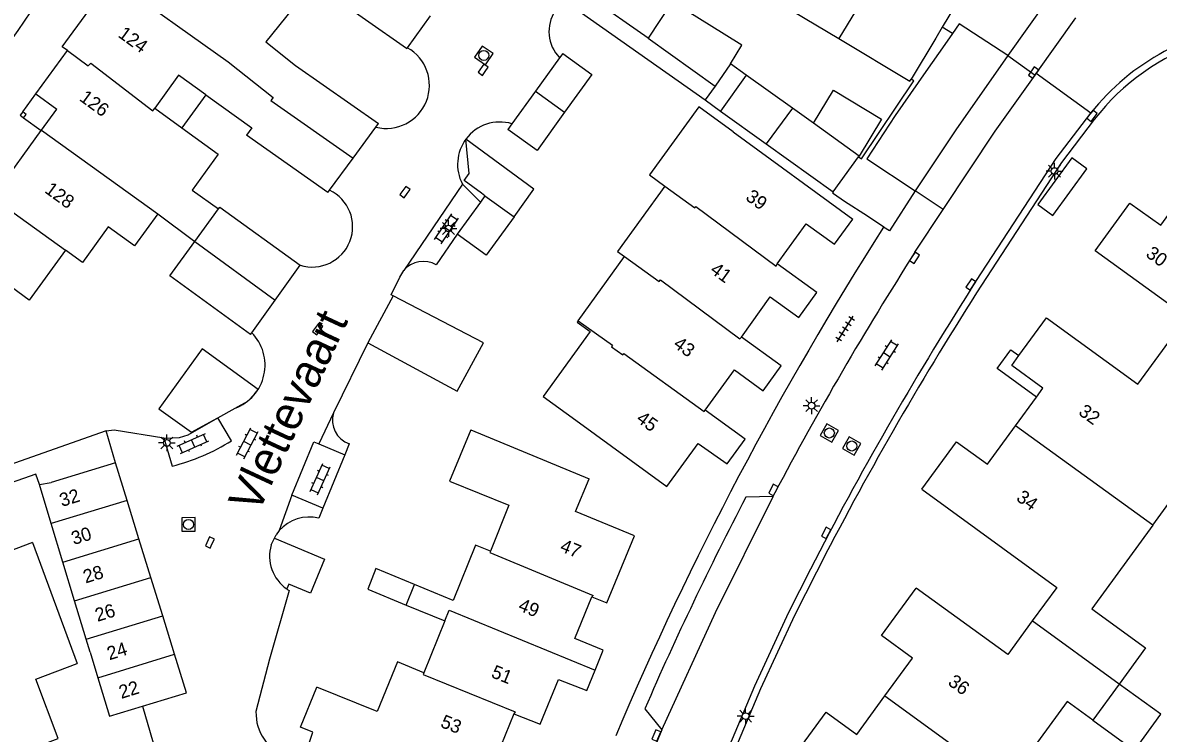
# Model space of a CAD drawing. Extents: x 126000 to 131009, y 393000 to 395500.
# Drawn here: x 130644.7 to 130729.3, y 395251.4 to 395304.4 of the extents above; entities that cross this region are included whole.
import ezdxf

# ---------------------------------------------------------------- set-up
doc = ezdxf.new("R2010")
doc.units = 0
for name, color, linetype in [('gg-afsc-erfafscheiding', 7, 'Continuous'), ('gg-afsc-muur', 7, 'Continuous'), ('gg-anno-huisnummerreeks BGT', 7, 'Continuous'), ('gg-anno-openbare ruimte label', 7, 'Continuous'), ('gg-bbg-bijgebouw', 7, 'Continuous'), ('gg-bbg-gedigitaliseerde bebouwing', 7, 'Continuous'), ('gg-bbg-gedigitaliseerde bijgebouw', 7, 'Continuous'), ('gg-bbg-hoofdgebouw', 7, 'Continuous'), ('gg-bbg-luifel en loopbrug', 7, 'Continuous'), ('gg-bbg-onder overbouw', 7, 'Continuous'), ('gg-bbg-pand overbouw', 7, 'Continuous'), ('gg-bbg-pandafbakening', 7, 'Continuous'), ('gg-bbg-pilaar onder overbouw', 7, 'Continuous'), ('gg-bbg-pilaar pand', 7, 'Continuous'), ('gg-bbg-tussenscheiding', 7, 'Continuous'), ('gg-knt-verharding', 7, 'Continuous'), ('gg-knt-verharding nz', 7, 'Continuous'), ('gt-bbg-plantopografie pand', 7, 'Continuous'), ('gt-grn-groengrens', 7, 'Continuous'), ('gt-grn-weggrens', 7, 'Continuous'), ('gt-symb-klinker verharding', 7, 'Continuous'), ('gt-symb-kolk', 7, 'Continuous'), ('gt-symb-lichtmast', 7, 'Continuous'), ('gt-symb-rioolschacht', 7, 'Continuous'), ('gt-symb-tegel verharding', 7, 'Continuous')]:
    doc.layers.add(name, color=color, linetype=linetype)

# ---------------------------------------------------------------- blocks, each defined once
blk = doc.blocks.new('gt0-KOLK')
at = {"layer": 'gt-symb-kolk'}
blk.add_lwpolyline([(0, 0), (0.375, 0), (0.375, 0.4), (-0.375, 0.4), (-0.375, 0), (0, 0)], dxfattribs=at)
blk = doc.blocks.new('gt0-LMAST')
at = {"layer": 'gt-symb-lichtmast'}
for p, q in [((-0.182, 0.173), (-0.447, 0.438)), ((-0.005, 0.246), (-0.005, 0.621)), ((0.172, 0.173), (0.437, 0.438)), ((-0.255, -0.004), (-0.63, -0.004)), ((-0.182, -0.181), (-0.447, -0.446)), ((-0.005, -0.254), (-0.005, -0.629)), ((0.437, -0.446), (0.172, -0.181)), ((0.245, -0.004), (0.62, -0.004))]:
    blk.add_line(p, q, dxfattribs=at)
blk.add_circle((-0.005, -0.004), 0.25, dxfattribs=at)
blk = doc.blocks.new('gt0-RS')
at = {"layer": 'gt-symb-rioolschacht'}
blk.add_lwpolyline([(-0.5, -0.5), (0.5, -0.5), (0.5, 0.5), (-0.5, 0.5)], close=True, dxfattribs=at)
blk.add_circle((0, 0), 0.375, dxfattribs=at)
blk = doc.blocks.new('gt0-KL1')
at = {"layer": 'gt-symb-klinker verharding'}
for p, q in [((-1.15, 0.3), (1.15, 0.3)), ((-1, -0.3), (-1, 0.3)), ((-0.5, 0.3), (-0.5, 0.45)), ((0, -0.3), (0, 0.3)), ((0.5, 0.3), (0.5, 0.45)), ((1, -0.3), (1, 0.3)), ((-1.15, -0.3), (1.15, -0.3)), ((-0.5, -0.45), (-0.5, -0.3)), ((0.5, -0.45), (0.5, -0.3))]:
    blk.add_line(p, q, dxfattribs=at)
blk = doc.blocks.new('gt0-TEG1')
at = {"layer": 'gt-symb-tegel verharding'}
for p, q in [((-1.125, 0), (1.125, 0)), ((-0.9, -0.25), (-0.9, 0.25)), ((-0.45, -0.25), (-0.45, 0.25)), ((0, -0.25), (0, 0.25)), ((0.45, -0.25), (0.45, 0.25)), ((0.9, -0.25), (0.9, 0.25))]:
    blk.add_line(p, q, dxfattribs=at)

msp = doc.modelspace()

# ---------------------------------------------------------------- linework, layer by layer
at = {"layer": 'gg-afsc-erfafscheiding'}
for p, q in [((130691.297, 395303.262), (130686.196, 395306.847)), ((130684.987, 395306.14), (130695.556, 395298.664)), ((130706.987, 395294.425), (130707.212, 395294.265)), ((130678.804, 395291.054), (130677.462, 395292.395)), ((130650.925, 395273.989), (130633.84, 395268))]:
    msp.add_line(p, q, dxfattribs=at)
for points in [[(130707.212, 395294.265), (130711.093, 395300.1), (130710.901, 395300.216)], [(130645.95, 395269.98), (130645.69, 395270.762), (130635.313, 395267.124)]]:
    msp.add_lwpolyline(points, dxfattribs=at)
for centre, radius, start, end in [((130680.265, 395293.86), 3.162, 73.62097, 143.31911), ((130680.263, 395293.86), 3.161, 143.29499, 207.60198)]:
    msp.add_arc(centre, radius, start, end, dxfattribs=at)
at = {"layer": 'gg-afsc-muur'}
for p, q in [((130677.065, 395288.646), (130675.519, 395286.367)), ((130670.419, 395280.567), (130667.861, 395275.332)), ((130659.249, 395274.959), (130660.528, 395275.682)), ((130669.039, 395273.024), (130668.707, 395272.216)), ((130668.707, 395272.216), (130667.072, 395268.239)), ((130667.072, 395268.239), (130666.757, 395267.473)), ((130663.46, 395265.994), (130663.575, 395266.238)), ((130663.813, 395266.552), (130663.575, 395266.238))]:
    msp.add_line(p, q, dxfattribs=at)
for points in [[(130672.309, 395284.055), (130672.156, 395284.127), (130672.806, 395285.464), (130673.092, 395285.942)], [(130655.209, 395273.472), (130655.344, 395273.45), (130656.39, 395273.503), (130657.033, 395273.705), (130659.249, 395274.959)], [(130650.925, 395273.989), (130651.519, 395274.06), (130655.209, 395273.472)], [(130664.547, 395262.095), (130663.081, 395256.965), (130662.081, 395253.057)]]:
    msp.add_lwpolyline(points, dxfattribs=at)
for centre, radius, start, end in [((130686.692, 395303.761), 2.782, 145.93549, 224.42979), ((130671.788, 395299.757), 3.218, 256.04812, 60.73934), ((130666.276, 395289.218), 3.01, 252.54506, 64.6882), ((130674.553, 395284.741), 1.891, 59.28467, 140.58042), ((130659.332, 395278.894), 3.428, 290.41398, 44.76574), ((130669.625, 395274.778), 1.849, 162.54623, 251.53318), ((130666.031, 395264.627), 2.937, 75.69414, 139.04936), ((130666.353, 395265.107), 3.512, 235.83268, 239.04645)]:
    msp.add_arc(centre, radius, start, end, dxfattribs=at)
at = {"layer": 'gg-bbg-bijgebouw'}
for p, q in [((130673.361, 395302.565), (130675.08, 395304.927)), ((130673.309, 395302.494), (130673.361, 395302.565)), ((130697.437, 395301.365), (130698.275, 395302.755)), ((130684.705, 395301.813), (130682.914, 395299.329)), ((130684.939, 395302.137), (130684.705, 395301.813)), ((130702.05, 395298.053), (130698.619, 395300.517)), ((130682.914, 395299.329), (130681.157, 395296.894)), ((130703.616, 395296.929), (130702.05, 395298.053)), ((130681.157, 395296.894), (130680.851, 395296.47)), ((130707.026, 395294.479), (130703.616, 395296.929)), ((130705.086, 395291.81), (130706.987, 395294.425)), ((130706.987, 395294.425), (130707.026, 395294.479)), ((130679.143, 395291.524), (130678.804, 395291.054)), ((130678.804, 395291.054), (130677.065, 395288.646)), ((130663.512, 395283.746), (130665.373, 395286.346)), ((130661.766, 395281.308), (130663.512, 395283.746)), ((130672.309, 395284.055), (130670.419, 395280.567)), ((130661.663, 395281.165), (130661.766, 395281.308)), ((130651.603, 395271.61), (130646.826, 395270.133)), ((130652.473, 395268.796), (130651.603, 395271.61)), ((130645.95, 395269.98), (130646.826, 395270.133)), ((130646.829, 395267.073), (130645.95, 395269.98)), ((130653.359, 395265.928), (130652.473, 395268.796)), ((130647.698, 395264.199), (130646.829, 395267.073)), ((130654.243, 395263.069), (130653.359, 395265.928)), ((130648.566, 395261.326), (130647.698, 395264.199)), ((130655.13, 395260.202), (130654.243, 395263.069)), ((130649.434, 395258.455), (130648.566, 395261.326)), ((130656.016, 395257.334), (130655.13, 395260.202)), ((130649.724, 395257.496), (130649.434, 395258.455)), ((130649.724, 395257.496), (130650.303, 395255.582)), ((130650.303, 395255.582), (130651.172, 395252.71)), ((130651.172, 395252.71), (130653.619, 395253.45))]:
    msp.add_line(p, q, dxfattribs=at)
msp.add_lwpolyline([(130653.619, 395253.45), (130656.909, 395254.446), (130656.016, 395257.334)], dxfattribs=at)
at = {"layer": 'gg-bbg-gedigitaliseerde bebouwing'}
for p, q in [((130665.02, 395301.23), (130671.223, 395296.921)), ((130654.54, 395298.06), (130656.556, 395296.597)), ((130697.63, 395296.29), (130706.558, 395289.788)), ((130667.431, 395291.759), (130661.37, 395296.03)), ((130654.76, 395290.17), (130657.52, 395288.12)), ((130686.085, 395282.207), (130689.543, 395286.994)), ((130685.91, 395274.79), (130692.7, 395269.831)), ((130678.09, 395274.07), (130686.903, 395270.426)), ((130728.908, 395266.971), (130733.378, 395273.112)), ((130728.908, 395266.971), (130724.376, 395260.719)), ((130645.44, 395265.66), (130648.749, 395256.636)), ((130673.278, 395261.006), (130676.15, 395259.82)), ((130676.15, 395259.82), (130674.579, 395255.95)), ((130726.407, 395255.112), (130724.44, 395252.41))]:
    msp.add_line(p, q, dxfattribs=at)
for points in [[(130661.673, 395307.886), (130664.802, 395305.453), (130662.823, 395303.01), (130665.02, 395301.23)], [(130658.334, 395299.057), (130656.32, 395300.51), (130654.54, 395298.06)], [(130658.334, 395299.057), (130661.767, 395296.58), (130661.37, 395296.03)], [(130697.63, 395296.29), (130695.087, 395298.142), (130691.394, 395293.071), (130692.553, 395292.227)], [(130656.556, 395296.597), (130659.27, 395294.627), (130657.32, 395291.947), (130659.28, 395290.543)], [(130692.553, 395292.227), (130689.034, 395287.357), (130689.543, 395286.994)], [(130654.76, 395290.17), (130653.03, 395287.78), (130651.07, 395289.2), (130649.15, 395286.55), (130647.89, 395287.46)], [(130647.89, 395287.46), (130645.19, 395283.73), (130642.42, 395285.74), (130637.99, 395279.61), (130636.98, 395280.335)], [(130686.085, 395282.207), (130686.013, 395282.107), (130686.986, 395281.404), (130683.478, 395276.546), (130685.91, 395274.79)], [(130678.09, 395274.07), (130676.51, 395270.24), (130680.93, 395268.44), (130679.549, 395265.03)], [(130645.44, 395265.66), (130640.64, 395263.86), (130642.33, 395259.4), (130639.017, 395258.136)], [(130679.549, 395265.03), (130678.45, 395265.47), (130676.78, 395261.35), (130673.898, 395262.536)], [(130724.376, 395260.719), (130728.37, 395257.81), (130726.407, 395255.112)], [(130674.579, 395255.95), (130672.63, 395256.76), (130671.11, 395253.06), (130666.628, 395254.871)], [(130724.44, 395252.41), (130722.527, 395253.807), (130718.023, 395247.637)]]:
    msp.add_lwpolyline(points, dxfattribs=at)
at = {"layer": 'gg-bbg-gedigitaliseerde bijgebouw'}
for p, q in [((130691.297, 395303.262), (130696.296, 395299.704)), ((130698.275, 395302.755), (130698.077, 395302.885)), ((130697.437, 395301.365), (130696.296, 395299.704)), ((130698.619, 395300.517), (130696.698, 395297.842)), ((130696.698, 395297.842), (130700.109, 395295.388)), ((130700.109, 395295.388), (130705.086, 395291.81)), ((130679.143, 395291.524), (130681.312, 395289.957))]:
    msp.add_line(p, q, dxfattribs=at)
for points in [[(130673.309, 395302.494), (130667.19, 395306.81), (130667.82, 395307.662)], [(130698.077, 395302.885), (130693.085, 395305.991), (130691.297, 395303.262)], [(130684.939, 395302.137), (130687.115, 395300.566), (130685.081, 395297.749)], [(130685.081, 395297.749), (130683.024, 395294.902), (130680.851, 395296.47)], [(130659.28, 395290.543), (130659.38, 395290.68), (130665.373, 395286.346)], [(130681.312, 395289.957), (130679.228, 395287.083), (130677.065, 395288.646)], [(130661.663, 395281.165), (130655.66, 395285.56), (130657.52, 395288.12)], [(130670.419, 395280.567), (130677.082, 395276.957), (130679.026, 395280.545), (130672.309, 395284.055)], [(130673.898, 395262.536), (130671.02, 395263.72), (130670.41, 395262.19), (130673.278, 395261.006)]]:
    msp.add_lwpolyline(points, dxfattribs=at)
at = {"layer": 'gg-bbg-hoofdgebouw'}
for p, q in [((130718.682, 395313.2), (130713.219, 395304.085)), ((130700.309, 395306.364), (130705.517, 395303.246)), ((130713.219, 395304.085), (130712.733, 395303.273)), ((130712.733, 395303.273), (130710.901, 395300.216)), ((130645.686, 395299.127), (130648.029, 395302.345)), ((130642.451, 395291.379), (130646.085, 395296.387)), ((130669.321, 395294.332), (130671.012, 395296.634)), ((130671.012, 395296.634), (130671.223, 395296.921)), ((130667.563, 395291.939), (130669.321, 395294.332)), ((130667.431, 395291.759), (130667.563, 395291.939)), ((130718.933, 395279.599), (130720.98, 395282.421)), ((130718.673, 395274.358), (130720.237, 395276.516))]:
    msp.add_line(p, q, dxfattribs=at)
for points in [[(130648.029, 395302.345), (130647.648, 395302.621), (130651.344, 395307.699)], [(130705.517, 395303.246), (130710.816, 395300.074), (130710.901, 395300.216)], [(130724.613, 395287.42), (130727.193, 395290.978), (130729.517, 395289.317), (130731.57, 395292.157)], [(130700.92, 395286.448), (130703.069, 395289.436), (130705.192, 395287.909), (130706.558, 395289.788)], [(130729.634, 395279.99), (130731.438, 395282.472), (130724.613, 395287.42)], [(130698.25, 395280.988), (130700.409, 395283.976), (130702.532, 395282.442), (130703.884, 395284.316), (130700.92, 395286.448)], [(130720.98, 395282.421), (130727.805, 395277.473), (130729.634, 395279.99)], [(130695.551, 395275.533), (130697.739, 395278.539), (130699.875, 395276.984), (130701.214, 395278.846), (130698.25, 395280.988)], [(130720.237, 395276.516), (130720.718, 395277.18), (130718.398, 395278.861), (130718.933, 395279.599)], [(130692.7, 395269.831), (130695.035, 395273.057), (130697.191, 395271.522), (130698.533, 395273.362), (130695.551, 395275.533)], [(130711.702, 395269.638), (130714.284, 395273.183), (130716.604, 395271.502), (130718.673, 395274.358)], [(130687.115, 395261.615), (130688.238, 395261.159), (130690.288, 395266.169), (130685.896, 395267.966), (130686.903, 395270.426)], [(130711.702, 395269.638), (130721.749, 395262.305), (130719.932, 395259.819)], [(130687.351, 395256.142), (130687.964, 395257.636), (130685.847, 395258.496), (130687.115, 395261.615)], [(130708.95, 395254.224), (130710.997, 395257.033), (130708.693, 395258.722), (130711.266, 395262.264)], [(130719.932, 395259.819), (130718.103, 395257.316), (130711.266, 395262.264)], [(130644.004, 395245.321), (130645.415, 395245.845), (130643.996, 395249.787), (130647.331, 395251.052), (130645.686, 395255.479), (130648.749, 395256.636)], [(130681.304, 395252.903), (130683.265, 395252.12), (130684.62, 395255.459), (130686.728, 395254.621), (130687.351, 395256.142)], [(130666.31, 395251.522), (130665.41, 395251.89), (130666.628, 395254.871)], [(130706.855, 395241.875), (130708.778, 395244.526), (130701.98, 395249.489), (130704.582, 395253.022), (130706.862, 395251.358), (130708.95, 395254.224)], [(130681.304, 395252.903), (130679.37, 395248.126), (130675.463, 395249.686), (130674.255, 395246.963), (130674.637, 395246.836), (130674.538, 395246.515), (130665.414, 395249.476), (130665.516, 395249.79), (130665.725, 395249.722), (130666.31, 395251.522)]]:
    msp.add_lwpolyline(points, dxfattribs=at)
at = {"layer": 'gg-bbg-luifel en loopbrug'}
for p, q in [((130698.619, 395300.517), (130697.437, 395301.365)), ((130696.296, 395299.704), (130695.556, 395298.664)), ((130658.334, 395299.057), (130656.556, 395296.597)), ((130695.556, 395298.664), (130696.698, 395297.842)), ((130663.22, 395265.483), (130663.46, 395265.994))]:
    msp.add_line(p, q, dxfattribs=at)
for points in [[(130703.616, 395296.929), (130705.11, 395299.407), (130708.694, 395297.246), (130707.026, 395294.479)], [(130679.143, 395291.524), (130678.883, 395291.713), (130677.586, 395292.653), (130677.971, 395293.183), (130677.729, 395295.749)], [(130681.312, 395289.957), (130682.797, 395292.005), (130677.729, 395295.749)], [(130720.353, 395290.86), (130721.46, 395290.054), (130723.996, 395293.538), (130722.889, 395294.343), (130720.353, 395290.86)], [(130720.237, 395276.516), (130717.321, 395278.638), (130718.337, 395280.033), (130718.933, 395279.599)], [(130663.46, 395265.994), (130667.198, 395264.432), (130666.136, 395261.889), (130664.531, 395262.559), (130664.381, 395262.201)], [(130724.44, 395252.41), (130727.534, 395250.157), (130729.501, 395252.859), (130726.407, 395255.112)]]:
    msp.add_lwpolyline(points, dxfattribs=at)
msp.add_arc((130666.071, 395264.645), 2.972, 163.62814, 235.33409, dxfattribs=at)
at = {"layer": 'gg-bbg-onder overbouw'}
for p in [(130645.686, 395299.127), (130646.102, 395296.41)]:
    msp.add_line(p, (130647.248, 395297.989), dxfattribs=at)
at = {"layer": 'gg-bbg-pand overbouw'}
for p, q in [((130644.703, 395297.776), (130645.686, 395299.127)), ((130644.771, 395297.343), (130646.085, 395296.387))]:
    msp.add_line(p, q, dxfattribs=at)
at = {"layer": 'gg-bbg-pandafbakening'}
msp.add_line((130646.085, 395296.387), (130646.102, 395296.41), dxfattribs=at)
at = {"layer": 'gg-bbg-pilaar onder overbouw'}
msp.add_lwpolyline([(130644.771, 395297.343), (130644.954, 395297.594), (130644.703, 395297.776)], dxfattribs=at)
at = {"layer": 'gg-bbg-pilaar pand'}
msp.add_lwpolyline([(130644.703, 395297.776), (130644.521, 395297.526), (130644.771, 395297.343)], dxfattribs=at)
at = {"layer": 'gg-bbg-tussenscheiding'}
for p, q in [((130711.16, 395312.58), (130705.517, 395303.246)), ((130682.914, 395299.329), (130685.081, 395297.749)), ((130702.05, 395298.053), (130700.109, 395295.388)), ((130646.102, 395296.41), (130654.76, 395290.17)), ((130642.451, 395291.379), (130647.89, 395287.46)), ((130657.52, 395288.12), (130659.28, 395290.543)), ((130657.52, 395288.12), (130663.512, 395283.746)), ((130728.908, 395266.971), (130718.673, 395274.358)), ((130652.473, 395268.796), (130646.829, 395267.073)), ((130647.698, 395264.199), (130653.359, 395265.928)), ((130648.566, 395261.326), (130654.243, 395263.069)), ((130673.278, 395261.006), (130673.898, 395262.536)), ((130649.434, 395258.455), (130655.13, 395260.202)), ((130726.407, 395255.112), (130719.932, 395259.819)), ((130650.303, 395255.582), (130656.016, 395257.334)), ((130708.95, 395254.224), (130717.621, 395247.931))]:
    msp.add_line(p, q, dxfattribs=at)
for points in [[(130651.344, 395307.699), (130659.999, 395301.501), (130663.36, 395298.86), (130663.2, 395298.63), (130669.321, 395294.332)], [(130648.029, 395302.345), (130649.589, 395301.215), (130649.78, 395301.41), (130654.4, 395297.86), (130654.54, 395298.06)], [(130692.553, 395292.227), (130694.79, 395290.61), (130694.87, 395290.72), (130700.84, 395286.27), (130700.92, 395286.448)], [(130689.543, 395286.994), (130692.13, 395285.13), (130692.22, 395285.25), (130698.14, 395280.85), (130698.25, 395280.988)], [(130686.085, 395282.207), (130688.66, 395280.37), (130688.57, 395280.26), (130689.42, 395279.65), (130689.5, 395279.76), (130695.47, 395275.43), (130695.551, 395275.533)], [(130679.549, 395265.03), (130679.5, 395264.91), (130687.2, 395261.72), (130687.115, 395261.615)], [(130676.15, 395259.82), (130676.47, 395260.61), (130687.351, 395256.142)], [(130674.579, 395255.95), (130674.53, 395255.83), (130681.39, 395253.05), (130681.304, 395252.903)]]:
    msp.add_lwpolyline(points, dxfattribs=at)
at = {"layer": 'gg-knt-verharding'}
for p, q in [((130721.393, 395306.617), (130718.11, 395301.976)), ((130720.23, 395300.646), (130723.182, 395304.791)), ((130713.979, 395303.628), (130713.408, 395302.813)), ((130720.146, 395300.527), (130720.23, 395300.646)), ((130724.287, 395297.685), (130720.23, 395300.646)), ((130707.612, 395294.278), (130711.201, 395291.894)), ((130711.19, 395287.305), (130713.293, 395290.486)), ((130700.62, 395269.103), (130700.749, 395269.362)), ((130700.62, 395269.103), (130698.586, 395269.05)), ((130653.619, 395253.45), (130654.78, 395249.529)), ((130691.056, 395253.263), (130692.315, 395251.69)), ((130692.315, 395251.69), (130689.786, 395245.619))]:
    msp.add_line(p, q, dxfattribs=at)
for points in [[(130718.11, 395301.976), (130714.477, 395304.338), (130713.979, 395303.628)], [(130713.408, 395302.813), (130711.993, 395300.796), (130709.722, 395297.503), (130707.612, 395294.278)], [(130713.293, 395290.486), (130717.168, 395296.346), (130720.146, 395300.527)], [(130715.361, 395284.552), (130721.703, 395294.292), (130724.287, 395297.685)], [(130724.549, 395297.209), (130722.112, 395294.004), (130715.777, 395284.274)], [(130705.086, 395291.81), (130705.043, 395291.75), (130705.118, 395291.696), (130705.937, 395291.127), (130707.64, 395290.024), (130708.864, 395289.198), (130708.851, 395289.178)], [(130703.399, 395263.683), (130701.772, 395260.439), (130699.225, 395254.961), (130697.559, 395250.994), (130695.373, 395246.092)], [(130703.844, 395263.455), (130702.222, 395260.221), (130699.682, 395254.759), (130698.018, 395250.795), (130695.787, 395245.792)]]:
    msp.add_lwpolyline(points, dxfattribs=at)
for centre, radius, start, end in [((130602.309, 395333.547), 51.483, 315.33148, 345.46393), ((130603.041, 395333.277), 49.422, 314.27711, 343.61084), ((130738.205, 395286.639), 17.768, 95.17143, 141.56205), ((130738.205, 395286.638), 17.269, 75.34095, 142.25591), ((130924.22, 395151.624), 255.548, 147.43412, 157.05502), ((130918.131, 395154.877), 245.687, 147.38358, 152.22632), ((130932.512, 395146.219), 257.47, 147.50148, 152.85631), ((130932.216, 395146.386), 256.63, 147.49988, 152.85932), ((130922.052, 395152.773), 251.907, 152.51051, 156.48957), ((130665.532, 395252.952), 3.452, 178.26157, 250.95163)]:
    msp.add_arc(centre, radius, start, end, dxfattribs=at)
at = {"layer": 'gg-knt-verharding nz'}
for p, q in [((130677.462, 395292.395), (130673.092, 395285.942)), ((130660.264, 395273.255), (130659.249, 395274.959)), ((130655.209, 395273.472), (130655.843, 395271.366)), ((130666.768, 395273.013), (130668.707, 395272.216)), ((130667.072, 395268.239), (130664.758, 395269.19))]:
    msp.add_line(p, q, dxfattribs=at)
for points in [[(130718.11, 395301.976), (130714.229, 395296.438), (130711.201, 395291.894)], [(130711.201, 395291.894), (130709.294, 395288.906), (130708.851, 395289.178)], [(130664.758, 395269.19), (130666.393, 395273.167), (130666.768, 395273.013)], [(130692.315, 395251.69), (130696.332, 395260.456), (130700.62, 395269.103)]]:
    msp.add_lwpolyline(points, dxfattribs=at)
for centre, radius, start, end in [((130603.481, 395332.793), 46.993, 313.19686, 345.42188), ((130652.178, 395286.062), 15.146, 284.00408, 302.26791)]:
    msp.add_arc(centre, radius, start, end, dxfattribs=at)
at = {"layer": 'gt-bbg-plantopografie pand'}
msp.add_lwpolyline([(130662.246, 395277.079), (130658.068, 395280.1), (130654.846, 395275.643), (130657.277, 395273.885), (130659.249, 395274.959), (130660.528, 395275.682), (130661.468, 395276.213), (130661.96, 395276.693), (130662.246, 395277.079)], dxfattribs=at)
at = {"layer": 'gt-grn-groengrens'}
msp.add_line((130713.979, 395303.628), (130713.219, 395304.085), dxfattribs=at)
at = {"layer": 'gt-grn-weggrens'}
for p, q in [((130718.11, 395301.976), (130720.146, 395300.527)), ((130713.293, 395290.486), (130711.201, 395291.894)), ((130667.861, 395275.332), (130666.768, 395273.013)), ((130651.603, 395271.61), (130650.925, 395273.989)), ((130664.758, 395269.19), (130663.813, 395266.552))]:
    msp.add_line(p, q, dxfattribs=at)

# ---------------------------------------------------------------- block references
at = {"layer": 'gt-symb-klinker verharding'}
for p, rotation in [((130676.277, 395289.059), 56.29404346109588), ((130709.09, 395279.66), 57.502428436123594), ((130661.438, 395273.07), 62.56418149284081), ((130657.394, 395273.044), 24.206843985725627), ((130666.866, 395270.392), 65.97349342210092)]:
    msp.add_blockref('gt0-KL1', p, dxfattribs=dict(at, rotation=rotation))
at = {"layer": 'gt-symb-kolk'}
for p, rotation in [((130679.173, 395300.799), 54.19589409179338), ((130720.19, 395300.587), 54.56219853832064), ((130724.541, 395297.36), 52.47682811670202), ((130673.35, 395291.682), 54.195894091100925), ((130710.991, 395286.997), -122.95900987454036), ((130715.519, 395284.794), 56.91369260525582), ((130666.839, 395281.468), 54.195894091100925), ((130700.815, 395269.488), 62.53777281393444), ((130704.754, 395266.29), 62.02527007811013), ((130658.83, 395265.586), 65.10079947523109), ((130692.098, 395251.192), 67.2302733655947)]:
    msp.add_blockref('gt0-KOLK', p, dxfattribs=dict(at, rotation=rotation))
at = {"layer": 'gt-symb-lichtmast'}
for p in [(130721.595, 395293.366), (130676.428, 395289.086), (130703.491, 395275.873), (130655.45, 395273.094), (130698.577, 395252.725)]:
    msp.add_blockref('gt0-LMAST', p, dxfattribs=at)
at = {"layer": 'gt-symb-rioolschacht'}
for p, rotation in [((130679.057, 395301.991), 55.51509196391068), ((130704.808, 395273.833), 61.10130239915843), ((130706.475, 395272.861), 60.53928638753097), ((130657.056, 395267.017), 90.2291818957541)]:
    msp.add_blockref('gt0-RS', p, dxfattribs=dict(at, rotation=rotation))
at = {"layer": 'gt-symb-tegel verharding', "rotation": 57.50242843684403}
msp.add_blockref('gt0-TEG1', (130705.989, 395281.589), dxfattribs=at)

# ---------------------------------------------------------------- texts
at = {"layer": 'gg-anno-huisnummerreeks BGT'}
for s, rotation, p in [('124', 324, (130651.734, 395303.418)), ('126', 323.9, (130648.859, 395298.671)), ('128', 324, (130646.268, 395291.814)), ('39', 324.3, (130698.501, 395291.266)), ('30', 324.1, (130728.318, 395287.038)), ('41', 324.1, (130695.857, 395285.833)), ('43', 324, (130693.112, 395280.301)), ('32', 324.1, (130723.303, 395275.253)), ('45', 324.1, (130690.354, 395274.737)), ('32', 17.2, (130647.622, 395268.314)), ('34', 324.1, (130718.666, 395268.854)), ('30', 17.2, (130648.5, 395265.473)), ('47', 337.7, (130684.667, 395265.046)), ('28', 17.2, (130649.386, 395262.609)), ('26', 17.2, (130650.271, 395259.745)), ('49', 337.8, (130681.557, 395260.628)), ('24', 17.2, (130651.157, 395256.879)), ('51', 337.9, (130679.54, 395255.645)), ('36', 323.9, (130713.579, 395255.103)), ('22', 17.2, (130652.047, 395254)), ('53', 338, (130675.76, 395251.938))]:
    msp.add_text(s, height=1, rotation=rotation, dxfattribs=at).set_placement(p)
at = {"layer": 'gg-anno-openbare ruimte label'}
msp.add_text('Vlettevaart', height=2.5, rotation=65, dxfattribs=at).set_placement((130662.219, 395267.719))

doc.saveas('drawing.dxf')
